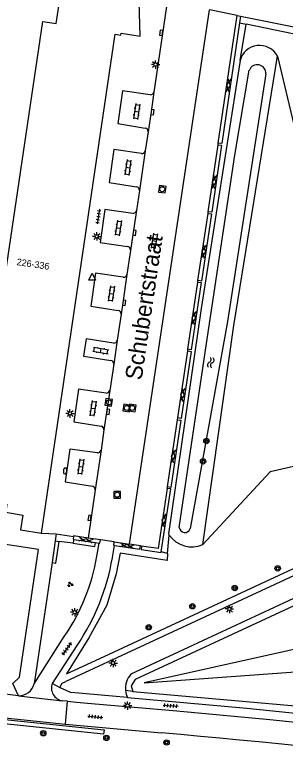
# Model space of a CAD drawing. Extents: x 132999 to 136000, y 398499 to 400501.
# Drawn here: x 134603.3 to 134643.7, y 399202.1 to 399311 of the extents above; entities that cross this region are included whole.
import ezdxf

# ---------------------------------------------------------------- set-up
doc = ezdxf.new("R2010")
doc.units = 0
for name, color, linetype in [('gg-anno-huisnummerreeks BGT', 7, 'Continuous'), ('gg-anno-openbare ruimte label', 7, 'Continuous'), ('gg-bbg-hoofdgebouw', 7, 'Continuous'), ('gg-knt-BGT kruinlijn', 7, 'Continuous'), ('gg-knt-verharding', 7, 'Continuous'), ('gg-knt-verharding nz', 7, 'Continuous'), ('gg-kntw-bovenkant insteek waterloop', 7, 'Continuous'), ('gg-kntw-waterlijn', 7, 'Continuous'), ('gt-grn-groengrens', 7, 'Continuous'), ('gt-grn-weggrens', 7, 'Continuous'), ('gt-symb-boom', 7, 'Continuous'), ('gt-symb-brandkraan', 7, 'Continuous'), ('gt-symb-gesloten verharding', 7, 'Continuous'), ('gt-symb-groenvak', 7, 'Continuous'), ('gt-symb-klinker verharding', 7, 'Continuous'), ('gt-symb-kolk', 7, 'Continuous'), ('gt-symb-lichtmast', 7, 'Continuous'), ('gt-symb-rioolschacht', 7, 'Continuous'), ('gt-symb-tegel verharding', 7, 'Continuous'), ('gt-symb-waterafsluiter', 7, 'Continuous'), ('gt-symb-watersymbool', 7, 'Continuous')]:
    doc.layers.add(name, color=color, linetype=linetype)

# ---------------------------------------------------------------- blocks, each defined once
blk = doc.blocks.new('gt0-GESVH1')
at = {"layer": 'gt-symb-gesloten verharding'}
for p, q in [((-0.99, -0.26), (0.01, 0.24)), ((0.01, -0.26), (-0.99, 0.24)), ((0.01, 0.24), (1.01, -0.26)), ((1.01, 0.24), (0.01, -0.26))]:
    blk.add_line(p, q, dxfattribs=at)
blk = doc.blocks.new('gt0-WA')
at = {"layer": 'gt-symb-watersymbool'}
for centre, start, end in [((-0.32, 0.02), 28.0725, 151.9275), ((0.43, 0.42), 208.0725, 331.9275), ((-0.32, -0.43), 28.0725, 151.9275), ((0.43, -0.03), 208.0725, 331.9275)]:
    blk.add_arc(centre, 0.425, start, end, dxfattribs=at)
blk = doc.blocks.new('gt0-LMAST')
at = {"layer": 'gt-symb-lichtmast'}
for p, q in [((-0.18, 0.17), (-0.45, 0.44)), ((-0.01, 0.25), (-0.01, 0.62)), ((0.17, 0.17), (0.44, 0.44)), ((-0.26, 0), (-0.63, 0)), ((-0.18, -0.18), (-0.45, -0.45)), ((-0.01, -0.25), (-0.01, -0.63)), ((0.44, -0.45), (0.17, -0.18)), ((0.24, 0), (0.62, 0))]:
    blk.add_line(p, q, dxfattribs=at)
blk.add_circle((-0.01, 0), 0.25, dxfattribs=at)
blk = doc.blocks.new('gt0-BOOM')
at = {"layer": 'gt-symb-boom'}
for radius in [0.4, 0.2]:
    blk.add_circle((0, 0), radius, dxfattribs=at)
blk = doc.blocks.new('gt0-KOLK')
at = {"layer": 'gt-symb-kolk'}
blk.add_lwpolyline([(0, 0), (0.37, 0), (0.37, 0.4), (-0.38, 0.4), (-0.38, 0), (0, 0)], dxfattribs=at)
blk = doc.blocks.new('gt0-KL1')
at = {"layer": 'gt-symb-klinker verharding'}
for p, q in [((-1.15, 0.3), (1.15, 0.3)), ((-1, -0.3), (-1, 0.3)), ((-0.5, 0.3), (-0.5, 0.45)), ((0, -0.3), (0, 0.3)), ((0.5, 0.3), (0.5, 0.45)), ((1, -0.3), (1, 0.3)), ((-1.15, -0.3), (1.15, -0.3)), ((-0.5, -0.45), (-0.5, -0.3)), ((0.5, -0.45), (0.5, -0.3))]:
    blk.add_line(p, q, dxfattribs=at)
blk = doc.blocks.new('gt0-RS')
at = {"layer": 'gt-symb-rioolschacht'}
blk.add_lwpolyline([(-0.5, -0.5), (0.5, -0.5), (0.5, 0.5), (-0.5, 0.5)], close=True, dxfattribs=at)
blk.add_circle((0, 0), 0.375, dxfattribs=at)
blk = doc.blocks.new('gt0-TEG1')
at = {"layer": 'gt-symb-tegel verharding'}
for p, q in [((-1.12, 0), (1.12, 0)), ((-0.9, -0.25), (-0.9, 0.25)), ((-0.45, -0.25), (-0.45, 0.25)), ((0, -0.25), (0, 0.25)), ((0.45, -0.25), (0.45, 0.25)), ((0.9, -0.25), (0.9, 0.25))]:
    blk.add_line(p, q, dxfattribs=at)
blk = doc.blocks.new('gt0-BR')
at = {"layer": 'gt-symb-brandkraan'}
for centre, radius, start, end in [((-0.24, 0), 0.206, 107.5669, 252.4331), ((0.6, -2.66), 3, 106.892, 107.5669), ((0, -0.69), 0.938, 73.108, 106.892), ((-0.6, -2.66), 3, 72.4331, 73.108), ((0.24, 0), 0.206, 287.567, 72.4331), ((0.6, 2.66), 3, 252.4331, 253.108), ((0, 0.69), 0.938, 253.108, 286.8921), ((-0.6, 2.66), 3, 286.8921, 287.567)]:
    blk.add_arc(centre, radius, start, end, dxfattribs=at)
blk = doc.blocks.new('gt0-WAFSL')
at = {"layer": 'gt-symb-waterafsluiter'}
for p, q in [((-0.5, -0.33), (0, 0.67)), ((0, 0.67), (0.5, -0.33)), ((0.5, -0.33), (-0.5, -0.33))]:
    blk.add_line(p, q, dxfattribs=at)
blk = doc.blocks.new('gt0-GRVAK')
at = {"layer": 'gt-symb-groenvak'}
for p, q in [((-0.11, 0.19), (-0.23, 0.24)), ((-0.18, 0.15), (0.09, 0.15)), ((-0.09, 0.21), (-0.16, 0.32)), ((-0.05, 0.21), (-0.05, 0.39)), ((0, 0.21), (0.06, 0.32)), ((0.01, 0.19), (0.13, 0.24)), ((0.26, -0.05), (0.2, 0.06)), ((0.3, -0.05), (0.3, 0.13)), ((0.35, -0.05), (0.41, 0.06)), ((-0.24, -0.23), (-0.36, -0.18)), ((-0.32, -0.26), (-0.05, -0.26)), ((-0.23, -0.21), (-0.29, -0.09)), ((-0.18, -0.2), (-0.18, -0.02)), ((-0.14, -0.21), (-0.07, -0.09)), ((-0.12, -0.23), (0, -0.18)), ((0.24, -0.07), (0.12, -0.02)), ((0.17, -0.11), (0.44, -0.11)), ((0.37, -0.07), (0.49, -0.02))]:
    blk.add_line(p, q, dxfattribs=at)

msp = doc.modelspace()

# ---------------------------------------------------------------- linework, layer by layer
at = {"layer": 'gg-bbg-hoofdgebouw'}
msp.add_line((134609.47, 399309.66), (134610.12, 399313.99), dxfattribs=at)
for points in [[(134607.26, 399233.74), (134618.28, 399308.07), (134619.1, 399307.94), (134619.15, 399308.25), (134622.01, 399307.76), (134621.87, 399312.91), (134619.89, 399313.2), (134619.96, 399313.7)], [(134596.89, 399238.81), (134607.46, 399309.96), (134609.47, 399309.66)], [(134596.89, 399238.81), (134602.12, 399238.05), (134601.95, 399236.87), (134604.48, 399236.42), (134604.15, 399234.21), (134607.26, 399233.74)]]:
    msp.add_lwpolyline(points, dxfattribs=at)
at = {"layer": 'gg-knt-BGT kruinlijn'}
for points in [[(134642.48, 399304.81), (134648.39, 399279.98), (134652.34, 399256.64), (134653.37, 399245.61), (134641.41, 399242.88), (134631.36, 399232.04)], [(134622.59, 399211.41), (134649.25, 399213.34), (134654.24, 399211.91), (134657.72, 399211.94), (134658.88, 399217.94), (134664.19, 399219.13), (134666.93, 399216.7), (134666.44, 399208.96), (134668.68, 399209.04), (134667.95, 399223.89), (134664.51, 399225.64), (134654.51, 399218.52), (134622.59, 399211.41)]]:
    msp.add_lwpolyline(points, dxfattribs=at)
at = {"layer": 'gg-knt-verharding'}
for p, q in [((134626.23, 399314.4), (134624.05, 399299.46)), ((134636.47, 399310.88), (134632.35, 399311.72)), ((134633.66, 399291.84), (134636.47, 399310.88)), ((134636.47, 399310.88), (134636.99, 399310.78)), ((134636.99, 399310.78), (134636.84, 399309.79)), ((134623.18, 399293.54), (134622.77, 399290.71)), ((134632.17, 399281.62), (134633.63, 399291.61)), ((134633.63, 399291.61), (134633.66, 399291.84)), ((134621.89, 399284.78), (134621.44, 399281.79)), ((134630.62, 399271.37), (134632.13, 399281.38)), ((134632.13, 399281.38), (134632.17, 399281.62)), ((134620.57, 399275.86), (134620.02, 399272.25)), ((134630.59, 399271.14), (134630.62, 399271.37)), ((134629.12, 399261.12), (134630.59, 399271.14)), ((134619.15, 399266.34), (134618.57, 399262.47)), ((134627.6, 399250.89), (134629.09, 399260.88)), ((134629.09, 399260.88), (134629.12, 399261.12)), ((134618.05, 399258.91), (134617.46, 399254.99)), ((134626.08, 399240.62), (134627.56, 399250.63)), ((134627.56, 399250.63), (134627.6, 399250.89)), ((134616.6, 399249.12), (134616.16, 399246.11)), ((134615.29, 399240.18), (134614.22, 399232.99)), ((134626.05, 399240.4), (134626.08, 399240.62)), ((134669.25, 399238.7), (134610.9, 399211.62)), ((134669.64, 399235.52), (134620.63, 399212.69)), ((134609.48, 399233.62), (134609.33, 399232.58)), ((134609.48, 399233.62), (134612.05, 399233.21)), ((134609.33, 399232.58), (134608.85, 399229.33)), ((134612.12, 399232.79), (134615.33, 399232.31)), ((134616.07, 399232.72), (134614.22, 399232.99)), ((134615.33, 399232.31), (134615.88, 399232.22)), ((134615.55, 399230.3), (134615.88, 399232.22)), ((134618.14, 399232.41), (134616.07, 399232.72)), ((134618.14, 399232.41), (134620.42, 399232.07)), ((134617.85, 399230.07), (134618.18, 399231.88)), ((134622.04, 399231.82), (134620.42, 399232.07)), ((134622.04, 399231.82), (134622.22, 399231.79)), ((134608.85, 399229.33), (134606.19, 399211.26)), ((134606.19, 399211.26), (134610.68, 399218.32)), ((134608.9, 399211.34), (134612.61, 399217)), ((134603.87, 399209.5), (134597.19, 399210.3)), ((134608.9, 399211.34), (134610.01, 399210.74)), ((134610.01, 399210.74), (134611.71, 399209.97)), ((134603.87, 399209.5), (134610.43, 399208.73)), ((134620.13, 399209.22), (134611.71, 399209.97)), ((134611.15, 399208.69), (134610.43, 399208.73)), ((134610.88, 399205.26), (134611.15, 399208.69)), ((134611.15, 399208.69), (134612.5, 399208.54)), ((134612.5, 399208.54), (134614.12, 399208.39)), ((134610.88, 399205.26), (134625.17, 399203.95))]:
    msp.add_line(p, q, dxfattribs=at)
for points in [[(134636.99, 399310.78), (134645.91, 399308.96), (134646.23, 399308.88)], [(134636.84, 399309.79), (134634.18, 399291.77), (134633.66, 399291.84)], [(134623.5, 399299.06), (134619.39, 399299.64), (134618.65, 399294.76), (134622.76, 399294.09)], [(134633.63, 399291.61), (134634.15, 399291.53), (134632.69, 399281.55), (134632.17, 399281.62)], [(134622.2, 399290.29), (134618.08, 399290.88), (134617.36, 399285.97), (134621.47, 399285.34)], [(134620.89, 399281.38), (134616.74, 399281.96), (134616.03, 399277.05), (134620.13, 399276.43)], [(134632.13, 399281.38), (134632.65, 399281.3), (134631.15, 399271.29), (134630.62, 399271.37)], [(134619.48, 399271.87), (134615.35, 399272.45), (134614.63, 399267.57), (134618.74, 399266.9)], [(134630.59, 399271.14), (134631.11, 399271.06), (134629.63, 399261.04), (134629.12, 399261.12)], [(134618.02, 399262.05), (134613.93, 399262.66), (134613.53, 399260.11), (134617.62, 399259.47)], [(134629.09, 399260.88), (134629.6, 399260.81), (134628.11, 399250.81), (134627.6, 399250.89)], [(134616.93, 399254.59), (134612.8, 399255.16), (134612.08, 399250.3), (134616.18, 399249.65)], [(134627.56, 399250.63), (134628.07, 399250.55), (134626.59, 399240.54), (134626.08, 399240.62)], [(134615.62, 399245.69), (134611.5, 399246.26), (134610.8, 399241.38), (134614.87, 399240.74)], [(134626.05, 399240.4), (134624.7, 399231.43), (134622.22, 399231.79)], [(134625.16, 399230.95), (134626.56, 399240.32), (134626.05, 399240.4)], [(134606.83, 399231.29), (134598.96, 399232.48), (134599.2, 399234.22), (134596.28, 399234.62)], [(134612.05, 399233.21), (134611.99, 399232.81), (134612.12, 399232.79)], [(134614.22, 399232.99), (134612.07, 399233.32), (134612.05, 399233.21)], [(134615.88, 399232.22), (134615.98, 399232.21), (134616.07, 399232.72)], [(134618.18, 399231.88), (134618.07, 399231.9), (134618.14, 399232.41)], [(134603.01, 399211.3), (134604.02, 399212.28), (134606.83, 399231.29)], [(134618.18, 399231.88), (134621.95, 399231.32), (134622.04, 399231.82)], [(134622.22, 399231.79), (134622.14, 399231.29), (134625.15, 399230.83), (134625.16, 399230.95)], [(134610.01, 399210.74), (134610.35, 399211.36), (134610.9, 399211.62)], [(134620.13, 399209.22), (134637.94, 399207.63), (134646.13, 399206.79)], [(134614.12, 399208.39), (134626.91, 399207.27), (134641.33, 399205.93), (134655.73, 399204.46), (134662.14, 399203.75)], [(134588.47, 399207.7), (134598.91, 399206.5), (134610.88, 399205.26)]]:
    msp.add_lwpolyline(points, dxfattribs=at)
for centre, radius, start, end in [((134623.57, 399299.54), 0.484, 261.06, 350.6985), ((134622.69, 399293.61), 0.49, 352.126, 81.6138), ((134622.27, 399290.79), 0.503, 262.1245, 350.8653), ((134621.37, 399284.83), 0.522, 354.4148, 79.0314), ((134620.95, 399281.88), 0.497, 263.069, 350.0684), ((134620.06, 399275.93), 0.507, 352.9252, 81.9759), ((134619.55, 399272.34), 0.483, 261.2827, 348.3908), ((134618.66, 399266.41), 0.497, 352.3616, 80.7158), ((134618.07, 399262.55), 0.507, 264.6969, 350.6021), ((134617.55, 399258.97), 0.502, 353.6312, 81.033), ((134616.98, 399255.08), 0.491, 263.9088, 349.2461), ((134616.13, 399249.18), 0.476, 352.811, 83.9294), ((134615.66, 399246.19), 0.504, 264.7367, 350.3086), ((134614.75, 399240.22), 0.536, 356.2198, 77.0586), ((134585.83, 399235.38), 30.15, 325.5211, 350.2987), ((134585.36, 399235.53), 32.95, 325.7843, 350.4542), ((134622.77, 399210.61), 2.98, 135.8437, 186.8351), ((134622.78, 399210.61), 3, 186.9189, 207.6305), ((134500.07, 397765.1), 1444.28, 81.31997, 85.03102)]:
    msp.add_arc(centre, radius, start, end, dxfattribs=at)
at = {"layer": 'gg-knt-verharding nz'}
for p, q in [((134620.42, 399232.07), (134632.35, 399311.72)), ((134622.77, 399290.71), (134621.89, 399284.78)), ((134618.57, 399262.47), (134618.05, 399258.91)), ((134617.46, 399254.99), (134616.6, 399249.12)), ((134616.16, 399246.11), (134615.29, 399240.18))]:
    msp.add_line(p, q, dxfattribs=at)
for points in [[(134624.05, 399299.46), (134623.64, 399296.49), (134623.18, 399293.54)], [(134621.44, 399281.79), (134620.97, 399278.52), (134620.57, 399275.86)], [(134620.02, 399272.25), (134619.42, 399268.06), (134619.15, 399266.34)]]:
    msp.add_lwpolyline(points, dxfattribs=at)
for centre, radius, start, end in [((134603.88, 399211.89), 2.39, 269.8001, 344.7197), ((134610.68, 399210.63), 1.92, 158.2423, 262.4912)]:
    msp.add_arc(centre, radius, start, end, dxfattribs=at)
at = {"layer": 'gg-kntw-bovenkant insteek waterloop'}
for points in [[(134636.9, 399304.15), (134631.1, 399267.22), (134626.25, 399233.6), (134626.35, 399233.44)], [(134631.36, 399232.04), (134636, 399264.66), (134642.48, 399304.81)]]:
    msp.add_lwpolyline(points, dxfattribs=at)
for centre, radius, start, end in [((134639.82, 399303.38), 3.02, 28.3613, 165.1703), ((134629.68, 399235.69), 4.02, 214.0838, 294.7607)]:
    msp.add_arc(centre, radius, start, end, dxfattribs=at)
at = {"layer": 'gg-kntw-waterlijn'}
for points in [[(134627.84, 399234.58), (134631.9, 399261.98), (134636.12, 399290.03), (134638.29, 399302.71)], [(134640.75, 399302.19), (134635.02, 399265.24), (134629.47, 399234.4)]]:
    msp.add_lwpolyline(points, dxfattribs=at)
for centre, radius, start, end in [((134639.48, 399302.26), 1.27, 356.6103, 159.2225), ((134628.67, 399234.64), 0.834, 184.2149, 343.0353)]:
    msp.add_arc(centre, radius, start, end, dxfattribs=at)
at = {"layer": 'gt-grn-groengrens'}
for p, q in [((134636.84, 399309.79), (134637.84, 399309.58)), ((134636.9, 399304.15), (134637.84, 399309.58)), ((134626.1, 399230.69), (134626.35, 399233.44)), ((134609.33, 399232.58), (134609.92, 399232.49)), ((134611.96, 399232.23), (134609.92, 399232.49)), ((134626.1, 399230.69), (134625.16, 399230.95)), ((134620.91, 399210.14), (134619.81, 399210.25)), ((134620.91, 399210.14), (134650.7, 399207.5))]:
    msp.add_line(p, q, dxfattribs=at)
for points in [[(134626.1, 399230.69), (134626.01, 399229.65), (134619.03, 399230.72), (134618.41, 399227.65), (134617.05, 399223), (134614.34, 399218.13), (134611.02, 399212.78), (134615.97, 399215.05), (134668.09, 399239.23), (134668.8, 399239.94), (134663.54, 399260.68), (134656.15, 399286.03), (134650.66, 399304.07), (134648.04, 399307.06), (134646.23, 399307.84), (134637.84, 399309.58)], [(134669.92, 399206.3), (134670.52, 399212.5), (134670.92, 399221.82), (134670.39, 399232.54), (134669.89, 399234.46), (134621.24, 399211.92), (134620.68, 399210.96), (134620.91, 399210.14)], [(134608.85, 399229.33), (134609.44, 399229.26), (134609.92, 399232.49)], [(134611.96, 399232.23), (134612.08, 399232.54), (134612.12, 399232.79)], [(134611.96, 399232.23), (134615.25, 399231.74), (134615.33, 399232.31)], [(134588.36, 399207.34), (134616.62, 399204.42), (134616.55, 399203.77), (134588.29, 399206.7), (134588.36, 399207.34)]]:
    msp.add_lwpolyline(points, dxfattribs=at)
at = {"layer": 'gt-grn-weggrens'}
for p, q in [((134607.26, 399233.74), (134609.48, 399233.62)), ((134603.87, 399209.5), (134603.01, 399211.3))]:
    msp.add_line(p, q, dxfattribs=at)

# ---------------------------------------------------------------- block references
at = {"layer": 'gt-symb-boom'}
for p in [(134631.89, 399247.44), (134631.38, 399244.41), (134642.52, 399228.47), (134636.12, 399225.54), (134629.8, 399222.83), (134623.28, 399219.7), (134607.55, 399203.91), (134616.97, 399203.21), (134625.94, 399202.52)]:
    msp.add_blockref('gt0-BOOM', p, dxfattribs=at)
at = {"layer": 'gt-symb-brandkraan', "rotation": 82.73385146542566}
msp.add_blockref('gt0-BR', (134610.8, 399243), dxfattribs=at)
at = {"layer": 'gt-symb-gesloten verharding'}
for p, rotation in [((134635.18, 399300.46), 81.65913313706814), ((134633.03, 399286.05), 81.65913313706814), ((134631.48, 399275.68), 81.72410717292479), ((134630.01, 399265.77), 81.72410717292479), ((134628.3, 399254.33), 81.65913313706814), ((134626.93, 399245.17), 81.72410717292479), ((134625.51, 399235.62), 81.65913313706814), ((134613.88, 399232.69), -8.51093419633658), ((134620.04, 399231.82), -8.51093419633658)]:
    msp.add_blockref('gt0-GESVH1', p, dxfattribs=dict(at, rotation=rotation))
at = {"layer": 'gt-symb-groenvak'}
msp.add_blockref('gt0-GRVAK', (134611.56, 399226.1), dxfattribs=at)
at = {"layer": 'gt-symb-klinker verharding'}
for p, rotation in [((134621.48, 399296.55), -98.34086686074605), ((134620.17, 399288.2), -98.34086686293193), ((134618.74, 399279.2), -98.3408668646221), ((134624.1, 399277.26), -99.264523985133), ((134617.69, 399269.41), -98.34086686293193), ((134616.13, 399260.93), -9.84862238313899), ((134614.95, 399252.32), -98.34086686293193), ((134613.14, 399243.63), -98.34086686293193)]:
    msp.add_blockref('gt0-KL1', p, dxfattribs=dict(at, rotation=rotation))
at = {"layer": 'gt-symb-kolk'}
for p, rotation in [((134625.33, 399308.24), 81.65913313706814), ((134623.64, 399296.49), -98.91603673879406), ((134620.97, 399278.52), -98.62422873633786), ((134619.42, 399268.06), -98.74616226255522), ((134617.01, 399251.83), -98.16250946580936), ((134614.66, 399235.99), 81.54573827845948)]:
    msp.add_blockref('gt0-KOLK', p, dxfattribs=dict(at, rotation=rotation))
at = {"layer": 'gt-symb-lichtmast'}
for p in [(134624.3, 399303.54), (134615.53, 399277.95), (134611.54, 399251.56), (134612.24, 399221.93), (134635.33, 399222.42), (134617.98, 399214.36), (134620.12, 399208.03)]:
    msp.add_blockref('gt0-LMAST', p, dxfattribs=at)
at = {"layer": 'gt-symb-rioolschacht'}
for p, rotation in [((134625.29, 399284.98), 81.54573828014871), ((134617.32, 399253.21), 81.72410717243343), ((134619.99, 399252.38), 81.72410717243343), ((134620.82, 399252.39), 81.72410717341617)]:
    msp.add_blockref('gt0-RS', p, dxfattribs=dict(at, rotation=rotation))
msp.add_blockref('gt0-RS', (134618.58, 399239.44), dxfattribs=at)
at = {"layer": 'gt-symb-tegel verharding'}
for p, rotation in [((134615.77, 399280.9), -98.45426172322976), ((134611.05, 399216.5), -125.72413480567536), ((134626.56, 399208.01), -4.934985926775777), ((134615.32, 399206.35), -4.992081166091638)]:
    msp.add_blockref('gt0-TEG1', p, dxfattribs=dict(at, rotation=rotation))
at = {"layer": 'gt-symb-waterafsluiter'}
msp.add_blockref('gt0-WAFSL', (134614.83, 399271.77), dxfattribs=at)
at = {"layer": 'gt-symb-watersymbool', "rotation": 81.48906580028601}
msp.add_blockref('gt0-WA', (134632.53, 399259.09), dxfattribs=at)

# ---------------------------------------------------------------- texts
at = {"layer": 'gg-anno-huisnummerreeks BGT'}
msp.add_text('226-336', height=1, rotation=351.5, dxfattribs=at).set_placement((134603.52, 399273.68))
at = {"layer": 'gg-anno-openbare ruimte label'}
msp.add_text('Schubertstraat', height=2.5, rotation=81.6, dxfattribs=at).set_placement((134622.21, 399256.42))

doc.saveas('drawing.dxf')
